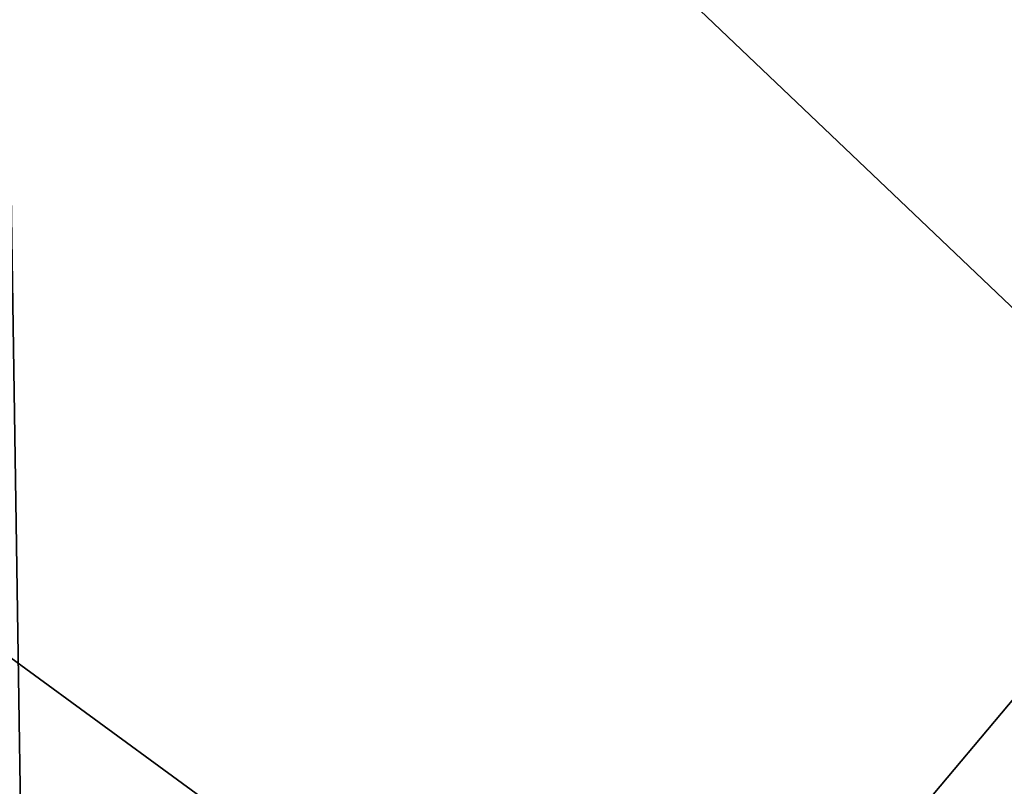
# Model space of a CAD drawing. Header units: millimetres. Extents: x -108 to 102, y -29 to 80.
# Tile 277 of 291: x 50.86 to 54.71, y 46.43 to 49.43. Entities that reach past the tile are written whole.
import ezdxf

# ---------------------------------------------------------------- set-up
doc = ezdxf.new("R2010")
doc.units = ezdxf.units.MM
doc.header["$LTSCALE"] = 65.185185
for name, color, linetype in [('109', 7, 'CONTINUOUS'), ('2427', 7, 'CONTINUOUS'), ('2752', 7, 'CONTINUOUS'), ('97', 7, 'CONTINUOUS')]:
    doc.layers.add(name, color=color, linetype=linetype)

msp = doc.modelspace()

# ---------------------------------------------------------------- linework, layer by layer
at = {"layer": '109', "color": 7, "linetype": 'CONTINUOUS', "true_color": 0xe6e6e6}
for points in [[(47.9962, 49.1185, 107.2655), (47.9286, 49.0882, 107.0141), (54.5, 50.5, 96.55), (47.9962, 49.1185, 107.2655)], [(47.9286, 49.0882, 107.0141), (47.9286, 49.0882, 96.55), (54.5, 50.5, 96.55), (47.9286, 49.0882, 107.0141)], [(48.0872, 49.1587, 107.3936), (47.9962, 49.1185, 107.2655), (54.5, 50.5, 96.55), (48.0872, 49.1587, 107.3936)], [(48.216, 49.2143, 107.5141), (48.0872, 49.1587, 107.3936), (54.5, 50.5, 96.55), (48.216, 49.2143, 107.5141)], [(49.4329, 49.6764, 108.3646), (48.216, 49.2143, 107.5141), (54.5, 50.5, 96.55), (49.4329, 49.6764, 108.3646)], [(61.0714, 49.0882, 96.55), (58.4054, 50.016, 108.9895), (54.5, 50.5, 108.9895), (61.0714, 49.0882, 96.55)], [(54.5, 50.5, 96.55), (61.0714, 49.0882, 96.55), (54.5, 50.5, 108.9895), (54.5, 50.5, 96.55)]]:
    msp.add_3dface(points, dxfattribs=at)
at = {"layer": '2427', "color": 7, "linetype": 'CONTINUOUS'}
for points in [[(49.4508, 53.3349, 120.55), (74, 29.972, 120.55), (54.5, 54, 120.55), (49.4508, 53.3349, 120.55)], [(54.5, 54, 120.55), (74, 29.972, 120.55), (59.5492, 53.3349, 120.55), (54.5, 54, 120.55)], [(44.7457, 51.385, 120.55), (74, 29.972, 120.55), (49.4508, 53.3349, 120.55), (44.7457, 51.385, 120.55)], [(40.7064, 48.2835, 120.55), (74, 29.972, 120.55), (44.7457, 51.385, 120.55), (40.7064, 48.2835, 120.55)], [(37.6075, 44.2413, 120.55), (74, 29.972, 120.55), (40.7064, 48.2835, 120.55), (37.6075, 44.2413, 120.55)]]:
    msp.add_3dface(points, dxfattribs=at)
at = {"layer": '2752', "color": 7, "linetype": 'CONTINUOUS'}
for points in [[(49.8946, 41.9339, 118.55), (50.798, 50.8868, 118.55), (50.929, 42.2282, 118.55), (49.8946, 41.9339, 118.55)], [(50.798, 50.8868, 118.55), (58.202, 50.8868, 118.55), (50.929, 42.2282, 118.55), (50.798, 50.8868, 118.55)], [(58.202, 50.8868, 118.55), (52, 42.3275, 118.55), (50.929, 42.2282, 118.55), (58.202, 50.8868, 118.55)], [(58.202, 50.8868, 118.55), (57, 42.3275, 118.55), (52, 42.3275, 118.55), (58.202, 50.8868, 118.55)]]:
    msp.add_3dface(points, dxfattribs=at)
at = {"layer": '97', "color": 7, "linetype": 'CONTINUOUS', "true_color": 0xe6e6e6}
for points in [[(47.5179, 50, 95.55), (54.5, 51.5, 95.55), (47.8083, 49.3553, 95.8429), (47.5179, 50, 95.55)], [(47.8083, 49.3553, 95.8429), (54.5, 51.5, 95.55), (52.209, 50.631, 95.8429), (47.8083, 49.3553, 95.8429)], [(47.8973, 49.1576, 96.1673), (47.8083, 49.3553, 95.8429), (52.209, 50.631, 95.8429), (47.8973, 49.1576, 96.1673)], [(47.9286, 49.0882, 96.55), (47.8973, 49.1576, 96.1673), (52.209, 50.631, 95.8429), (47.9286, 49.0882, 96.55)], [(47.9286, 49.0882, 96.55), (52.209, 50.631, 95.8429), (54.5, 50.5, 96.55), (47.9286, 49.0882, 96.55)], [(56.791, 50.631, 95.8429), (61.1917, 49.3553, 95.8429), (54.5, 50.5, 96.55), (56.791, 50.631, 95.8429)], [(61.0714, 49.0882, 96.55), (54.5, 50.5, 96.55), (61.1027, 49.1576, 96.1673), (61.0714, 49.0882, 96.55)], [(54.5, 50.5, 96.55), (61.1917, 49.3553, 95.8429), (61.1027, 49.1576, 96.1673), (54.5, 50.5, 96.55)]]:
    msp.add_3dface(points, dxfattribs=at)

doc.saveas('drawing.dxf')
